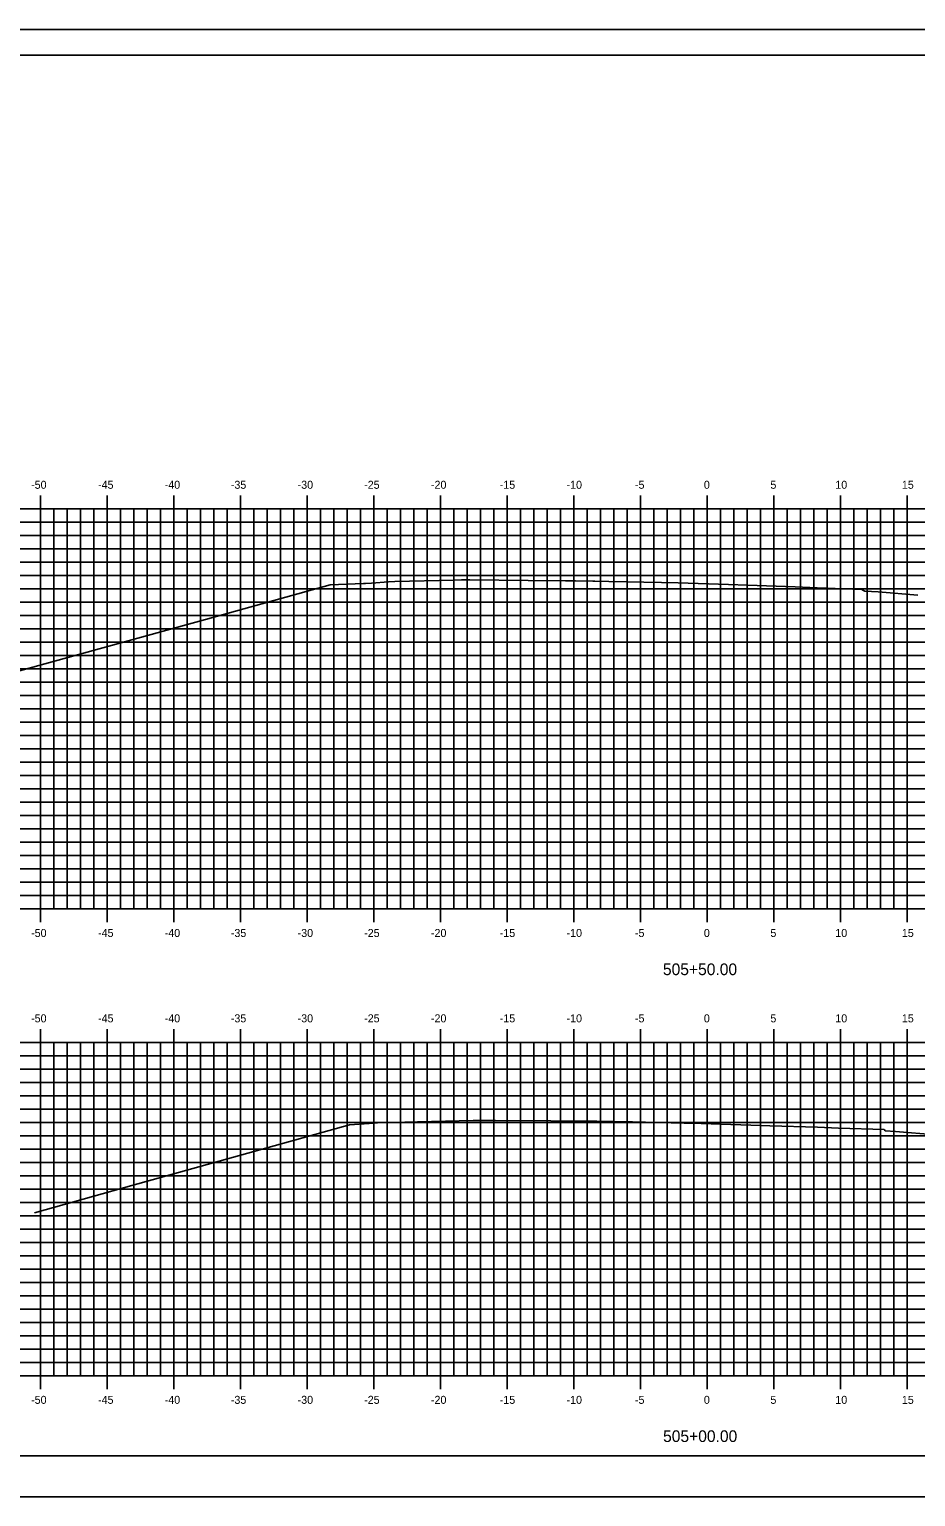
# Model space of a CAD drawing. Extents: x 1168600 to 1177589, y 610178 to 611246.
# Drawn here: x 1171462.7 to 1171529.1, y 610268.7 to 610378.7 of the extents above; entities that cross this region are included whole.
import ezdxf

# ---------------------------------------------------------------- set-up
doc = ezdxf.new("R2010")
doc.units = 0
for name, color, linetype in [('_Construction', 7, 'Continuous'), ('_Station Equation', 7, 'Continuous'), ('H_V ANNOTATION', 7, 'Continuous'), ('MAJOR', 7, 'Continuous'), ('MINOR', 7, 'Continuous')]:
    doc.layers.add(name, color=color, linetype=linetype)

msp = doc.modelspace()

# ---------------------------------------------------------------- linework, layer by layer
at = {"layer": '_Construction'}
for p, q in [((1171598.5, 610376.8), (1171438.5, 610376.8)), ((1171438.5, 610271.8), (1171598.5, 610271.8))]:
    msp.add_line(p, q, dxfattribs=at)
msp.add_lwpolyline([(1171430.4, 610268.74), (1171600.4, 610268.74), (1171600.4, 610378.74), (1171430.4, 610378.74)], close=True, dxfattribs=at)
at = {"layer": '_Station Equation'}
for points in [[(1171454.47, 610328.61), (1171476.34, 610334.62), (1171485.24, 610337.1), (1171487.72, 610337.19), (1171487.88, 610337.21), (1171488.34, 610337.23), (1171489.6, 610337.32), (1171490.08, 610337.35), (1171494.51, 610337.46), (1171495.08, 610337.47), (1171495.71, 610337.47), (1171500.09, 610337.43), (1171502.87, 610337.41), (1171503.62, 610337.4), (1171504.92, 610337.37), (1171505.09, 610337.37), (1171506.12, 610337.35), (1171510.09, 610337.28), (1171511.33, 610337.24), (1171515.1, 610337.12), (1171516.54, 610337.07), (1171520.1, 610336.94), (1171521.75, 610336.88), (1171525.11, 610336.75), (1171525.18, 610336.7), (1171525.33, 610336.63), (1171526.34, 610336.58), (1171529.32, 610336.32)], [(1171463.05, 610290.03), (1171470.36, 610292.06), (1171486.69, 610296.62), (1171488.15, 610296.71), (1171489.1, 610296.78), (1171489.27, 610296.79), (1171489.68, 610296.8), (1171490.82, 610296.82), (1171491.77, 610296.84), (1171495.96, 610296.93), (1171496.77, 610296.95), (1171497.62, 610296.95), (1171501.77, 610296.92), (1171504.48, 610296.89), (1171505.24, 610296.89), (1171506.46, 610296.86), (1171506.77, 610296.85), (1171507.91, 610296.83), (1171511.77, 610296.75), (1171513.06, 610296.71), (1171516.78, 610296.6), (1171518.21, 610296.55), (1171521.78, 610296.43), (1171523.35, 610296.37), (1171526.78, 610296.26), (1171526.8, 610296.23), (1171526.87, 610296.17), (1171527.64, 610296.11), (1171530.65, 610295.86)]]:
    msp.add_lwpolyline(points, dxfattribs=at)
at = {"layer": 'MAJOR'}
for p, q in [((1171463.5, 610343.8), (1171463.5, 610342.8)), ((1171468.5, 610343.8), (1171468.5, 610342.8)), ((1171473.5, 610343.8), (1171473.5, 610342.8)), ((1171478.5, 610343.8), (1171478.5, 610342.8)), ((1171483.5, 610343.8), (1171483.5, 610342.8)), ((1171488.5, 610343.8), (1171488.5, 610342.8)), ((1171493.5, 610343.8), (1171493.5, 610342.8)), ((1171498.5, 610343.8), (1171498.5, 610342.8)), ((1171503.5, 610343.8), (1171503.5, 610342.8)), ((1171508.5, 610343.8), (1171508.5, 610342.8)), ((1171513.5, 610343.8), (1171513.5, 610342.8)), ((1171518.5, 610343.8), (1171518.5, 610342.8)), ((1171523.5, 610343.8), (1171523.5, 610342.8)), ((1171528.5, 610343.8), (1171528.5, 610342.8)), ((1171443.5, 610342.8), (1171583.5, 610342.8)), ((1171443.5, 610342.8), (1171583.5, 610342.8)), ((1171463.5, 610312.8), (1171463.5, 610342.8)), ((1171468.5, 610312.8), (1171468.5, 610342.8)), ((1171473.5, 610312.8), (1171473.5, 610342.8)), ((1171478.5, 610312.8), (1171478.5, 610342.8)), ((1171483.5, 610312.8), (1171483.5, 610342.8)), ((1171488.5, 610312.8), (1171488.5, 610342.8)), ((1171493.5, 610312.8), (1171493.5, 610342.8)), ((1171498.5, 610312.8), (1171498.5, 610342.8)), ((1171503.5, 610312.8), (1171503.5, 610342.8)), ((1171508.5, 610312.8), (1171508.5, 610342.8)), ((1171513.5, 610312.8), (1171513.5, 610342.8)), ((1171518.5, 610312.8), (1171518.5, 610342.8)), ((1171523.5, 610312.8), (1171523.5, 610342.8)), ((1171528.5, 610312.8), (1171528.5, 610342.8)), ((1171443.5, 610337.8), (1171583.5, 610337.8)), ((1171443.5, 610332.8), (1171583.5, 610332.8)), ((1171443.5, 610327.8), (1171583.5, 610327.8)), ((1171443.5, 610322.8), (1171583.5, 610322.8)), ((1171443.5, 610317.8), (1171583.5, 610317.8)), ((1171443.5, 610312.8), (1171583.5, 610312.8)), ((1171443.5, 610312.8), (1171583.5, 610312.8)), ((1171463.5, 610311.8), (1171463.5, 610312.8)), ((1171468.5, 610311.8), (1171468.5, 610312.8)), ((1171473.5, 610311.8), (1171473.5, 610312.8)), ((1171478.5, 610311.8), (1171478.5, 610312.8)), ((1171483.5, 610311.8), (1171483.5, 610312.8)), ((1171488.5, 610311.8), (1171488.5, 610312.8)), ((1171493.5, 610311.8), (1171493.5, 610312.8)), ((1171498.5, 610311.8), (1171498.5, 610312.8)), ((1171503.5, 610311.8), (1171503.5, 610312.8)), ((1171508.5, 610311.8), (1171508.5, 610312.8)), ((1171513.5, 610311.8), (1171513.5, 610312.8)), ((1171518.5, 610311.8), (1171518.5, 610312.8)), ((1171523.5, 610311.8), (1171523.5, 610312.8)), ((1171528.5, 610311.8), (1171528.5, 610312.8)), ((1171463.5, 610303.8), (1171463.5, 610302.8)), ((1171468.5, 610303.8), (1171468.5, 610302.8)), ((1171473.5, 610303.8), (1171473.5, 610302.8)), ((1171478.5, 610303.8), (1171478.5, 610302.8)), ((1171483.5, 610303.8), (1171483.5, 610302.8)), ((1171488.5, 610303.8), (1171488.5, 610302.8)), ((1171493.5, 610303.8), (1171493.5, 610302.8)), ((1171498.5, 610303.8), (1171498.5, 610302.8)), ((1171503.5, 610303.8), (1171503.5, 610302.8)), ((1171508.5, 610303.8), (1171508.5, 610302.8)), ((1171513.5, 610303.8), (1171513.5, 610302.8)), ((1171518.5, 610303.8), (1171518.5, 610302.8)), ((1171523.5, 610303.8), (1171523.5, 610302.8)), ((1171528.5, 610303.8), (1171528.5, 610302.8)), ((1171443.5, 610302.8), (1171583.5, 610302.8)), ((1171443.5, 610302.8), (1171583.5, 610302.8)), ((1171463.5, 610277.8), (1171463.5, 610302.8)), ((1171468.5, 610277.8), (1171468.5, 610302.8)), ((1171473.5, 610277.8), (1171473.5, 610302.8)), ((1171478.5, 610277.8), (1171478.5, 610302.8)), ((1171483.5, 610277.8), (1171483.5, 610302.8)), ((1171488.5, 610277.8), (1171488.5, 610302.8)), ((1171493.5, 610277.8), (1171493.5, 610302.8)), ((1171498.5, 610277.8), (1171498.5, 610302.8)), ((1171503.5, 610277.8), (1171503.5, 610302.8)), ((1171508.5, 610277.8), (1171508.5, 610302.8)), ((1171513.5, 610277.8), (1171513.5, 610302.8)), ((1171518.5, 610277.8), (1171518.5, 610302.8)), ((1171523.5, 610277.8), (1171523.5, 610302.8)), ((1171528.5, 610277.8), (1171528.5, 610302.8)), ((1171443.5, 610297.8), (1171583.5, 610297.8)), ((1171443.5, 610292.8), (1171583.5, 610292.8)), ((1171443.5, 610287.8), (1171583.5, 610287.8)), ((1171443.5, 610282.8), (1171583.5, 610282.8)), ((1171443.5, 610277.8), (1171583.5, 610277.8)), ((1171443.5, 610277.8), (1171583.5, 610277.8)), ((1171463.5, 610276.8), (1171463.5, 610277.8)), ((1171468.5, 610276.8), (1171468.5, 610277.8)), ((1171473.5, 610276.8), (1171473.5, 610277.8)), ((1171478.5, 610276.8), (1171478.5, 610277.8)), ((1171483.5, 610276.8), (1171483.5, 610277.8)), ((1171488.5, 610276.8), (1171488.5, 610277.8)), ((1171493.5, 610276.8), (1171493.5, 610277.8)), ((1171498.5, 610276.8), (1171498.5, 610277.8)), ((1171503.5, 610276.8), (1171503.5, 610277.8)), ((1171508.5, 610276.8), (1171508.5, 610277.8)), ((1171513.5, 610276.8), (1171513.5, 610277.8)), ((1171518.5, 610276.8), (1171518.5, 610277.8)), ((1171523.5, 610276.8), (1171523.5, 610277.8)), ((1171528.5, 610276.8), (1171528.5, 610277.8))]:
    msp.add_line(p, q, dxfattribs=at)
at = {"layer": 'MINOR'}
for p, q in [((1171464.5, 610312.8), (1171464.5, 610342.8)), ((1171465.5, 610312.8), (1171465.5, 610342.8)), ((1171466.5, 610312.8), (1171466.5, 610342.8)), ((1171467.5, 610312.8), (1171467.5, 610342.8)), ((1171469.5, 610312.8), (1171469.5, 610342.8)), ((1171470.5, 610312.8), (1171470.5, 610342.8)), ((1171471.5, 610312.8), (1171471.5, 610342.8)), ((1171472.5, 610312.8), (1171472.5, 610342.8)), ((1171474.5, 610312.8), (1171474.5, 610342.8)), ((1171475.5, 610312.8), (1171475.5, 610342.8)), ((1171476.5, 610312.8), (1171476.5, 610342.8)), ((1171477.5, 610312.8), (1171477.5, 610342.8)), ((1171479.5, 610312.8), (1171479.5, 610342.8)), ((1171480.5, 610312.8), (1171480.5, 610342.8)), ((1171481.5, 610312.8), (1171481.5, 610342.8)), ((1171482.5, 610312.8), (1171482.5, 610342.8)), ((1171484.5, 610312.8), (1171484.5, 610342.8)), ((1171485.5, 610312.8), (1171485.5, 610342.8)), ((1171486.5, 610312.8), (1171486.5, 610342.8)), ((1171487.5, 610312.8), (1171487.5, 610342.8)), ((1171489.5, 610312.8), (1171489.5, 610342.8)), ((1171490.5, 610312.8), (1171490.5, 610342.8)), ((1171491.5, 610312.8), (1171491.5, 610342.8)), ((1171492.5, 610312.8), (1171492.5, 610342.8)), ((1171494.5, 610312.8), (1171494.5, 610342.8)), ((1171495.5, 610312.8), (1171495.5, 610342.8)), ((1171496.5, 610312.8), (1171496.5, 610342.8)), ((1171497.5, 610312.8), (1171497.5, 610342.8)), ((1171499.5, 610312.8), (1171499.5, 610342.8)), ((1171500.5, 610312.8), (1171500.5, 610342.8)), ((1171501.5, 610312.8), (1171501.5, 610342.8)), ((1171502.5, 610312.8), (1171502.5, 610342.8)), ((1171504.5, 610312.8), (1171504.5, 610342.8)), ((1171505.5, 610312.8), (1171505.5, 610342.8)), ((1171506.5, 610312.8), (1171506.5, 610342.8)), ((1171507.5, 610312.8), (1171507.5, 610342.8)), ((1171509.5, 610312.8), (1171509.5, 610342.8)), ((1171510.5, 610312.8), (1171510.5, 610342.8)), ((1171511.5, 610312.8), (1171511.5, 610342.8)), ((1171512.5, 610312.8), (1171512.5, 610342.8)), ((1171514.5, 610312.8), (1171514.5, 610342.8)), ((1171515.5, 610312.8), (1171515.5, 610342.8)), ((1171516.5, 610312.8), (1171516.5, 610342.8)), ((1171517.5, 610312.8), (1171517.5, 610342.8)), ((1171519.5, 610312.8), (1171519.5, 610342.8)), ((1171520.5, 610312.8), (1171520.5, 610342.8)), ((1171521.5, 610312.8), (1171521.5, 610342.8)), ((1171522.5, 610312.8), (1171522.5, 610342.8)), ((1171524.5, 610312.8), (1171524.5, 610342.8)), ((1171525.5, 610312.8), (1171525.5, 610342.8)), ((1171526.5, 610312.8), (1171526.5, 610342.8)), ((1171527.5, 610312.8), (1171527.5, 610342.8)), ((1171443.5, 610341.8), (1171583.5, 610341.8)), ((1171443.5, 610340.8), (1171583.5, 610340.8)), ((1171443.5, 610339.8), (1171583.5, 610339.8)), ((1171443.5, 610338.8), (1171583.5, 610338.8)), ((1171443.5, 610336.8), (1171583.5, 610336.8)), ((1171443.5, 610335.8), (1171583.5, 610335.8)), ((1171443.5, 610334.8), (1171583.5, 610334.8)), ((1171443.5, 610333.8), (1171583.5, 610333.8)), ((1171443.5, 610331.8), (1171583.5, 610331.8)), ((1171443.5, 610330.8), (1171583.5, 610330.8)), ((1171443.5, 610329.8), (1171583.5, 610329.8)), ((1171443.5, 610328.8), (1171583.5, 610328.8)), ((1171443.5, 610326.8), (1171583.5, 610326.8)), ((1171443.5, 610325.8), (1171583.5, 610325.8)), ((1171443.5, 610324.8), (1171583.5, 610324.8)), ((1171443.5, 610323.8), (1171583.5, 610323.8)), ((1171443.5, 610321.8), (1171583.5, 610321.8)), ((1171443.5, 610320.8), (1171583.5, 610320.8)), ((1171443.5, 610319.8), (1171583.5, 610319.8)), ((1171443.5, 610318.8), (1171583.5, 610318.8)), ((1171443.5, 610316.8), (1171583.5, 610316.8)), ((1171443.5, 610315.8), (1171583.5, 610315.8)), ((1171443.5, 610314.8), (1171583.5, 610314.8)), ((1171443.5, 610313.8), (1171583.5, 610313.8)), ((1171464.5, 610277.8), (1171464.5, 610302.8)), ((1171465.5, 610277.8), (1171465.5, 610302.8)), ((1171466.5, 610277.8), (1171466.5, 610302.8)), ((1171467.5, 610277.8), (1171467.5, 610302.8)), ((1171469.5, 610277.8), (1171469.5, 610302.8)), ((1171470.5, 610277.8), (1171470.5, 610302.8)), ((1171471.5, 610277.8), (1171471.5, 610302.8)), ((1171472.5, 610277.8), (1171472.5, 610302.8)), ((1171474.5, 610277.8), (1171474.5, 610302.8)), ((1171475.5, 610277.8), (1171475.5, 610302.8)), ((1171476.5, 610277.8), (1171476.5, 610302.8)), ((1171477.5, 610277.8), (1171477.5, 610302.8)), ((1171479.5, 610277.8), (1171479.5, 610302.8)), ((1171480.5, 610277.8), (1171480.5, 610302.8)), ((1171481.5, 610277.8), (1171481.5, 610302.8)), ((1171482.5, 610277.8), (1171482.5, 610302.8)), ((1171484.5, 610277.8), (1171484.5, 610302.8)), ((1171485.5, 610277.8), (1171485.5, 610302.8)), ((1171486.5, 610277.8), (1171486.5, 610302.8)), ((1171487.5, 610277.8), (1171487.5, 610302.8)), ((1171489.5, 610277.8), (1171489.5, 610302.8)), ((1171490.5, 610277.8), (1171490.5, 610302.8)), ((1171491.5, 610277.8), (1171491.5, 610302.8)), ((1171492.5, 610277.8), (1171492.5, 610302.8)), ((1171494.5, 610277.8), (1171494.5, 610302.8)), ((1171495.5, 610277.8), (1171495.5, 610302.8)), ((1171496.5, 610277.8), (1171496.5, 610302.8)), ((1171497.5, 610277.8), (1171497.5, 610302.8)), ((1171499.5, 610277.8), (1171499.5, 610302.8)), ((1171500.5, 610277.8), (1171500.5, 610302.8)), ((1171501.5, 610277.8), (1171501.5, 610302.8)), ((1171502.5, 610277.8), (1171502.5, 610302.8)), ((1171504.5, 610277.8), (1171504.5, 610302.8)), ((1171505.5, 610277.8), (1171505.5, 610302.8)), ((1171506.5, 610277.8), (1171506.5, 610302.8)), ((1171507.5, 610277.8), (1171507.5, 610302.8)), ((1171509.5, 610277.8), (1171509.5, 610302.8)), ((1171510.5, 610277.8), (1171510.5, 610302.8)), ((1171511.5, 610277.8), (1171511.5, 610302.8)), ((1171512.5, 610277.8), (1171512.5, 610302.8)), ((1171514.5, 610277.8), (1171514.5, 610302.8)), ((1171515.5, 610277.8), (1171515.5, 610302.8)), ((1171516.5, 610277.8), (1171516.5, 610302.8)), ((1171517.5, 610277.8), (1171517.5, 610302.8)), ((1171519.5, 610277.8), (1171519.5, 610302.8)), ((1171520.5, 610277.8), (1171520.5, 610302.8)), ((1171521.5, 610277.8), (1171521.5, 610302.8)), ((1171522.5, 610277.8), (1171522.5, 610302.8)), ((1171524.5, 610277.8), (1171524.5, 610302.8)), ((1171525.5, 610277.8), (1171525.5, 610302.8)), ((1171526.5, 610277.8), (1171526.5, 610302.8)), ((1171527.5, 610277.8), (1171527.5, 610302.8)), ((1171443.5, 610301.8), (1171583.5, 610301.8)), ((1171443.5, 610300.8), (1171583.5, 610300.8)), ((1171443.5, 610299.8), (1171583.5, 610299.8)), ((1171443.5, 610298.8), (1171583.5, 610298.8)), ((1171443.5, 610296.8), (1171583.5, 610296.8)), ((1171443.5, 610295.8), (1171583.5, 610295.8)), ((1171443.5, 610294.8), (1171583.5, 610294.8)), ((1171443.5, 610293.8), (1171583.5, 610293.8)), ((1171443.5, 610291.8), (1171583.5, 610291.8)), ((1171443.5, 610290.8), (1171583.5, 610290.8)), ((1171443.5, 610289.8), (1171583.5, 610289.8)), ((1171443.5, 610288.8), (1171583.5, 610288.8)), ((1171443.5, 610286.8), (1171583.5, 610286.8)), ((1171443.5, 610285.8), (1171583.5, 610285.8)), ((1171443.5, 610284.8), (1171583.5, 610284.8)), ((1171443.5, 610283.8), (1171583.5, 610283.8)), ((1171443.5, 610281.8), (1171583.5, 610281.8)), ((1171443.5, 610280.8), (1171583.5, 610280.8)), ((1171443.5, 610279.8), (1171583.5, 610279.8)), ((1171443.5, 610278.8), (1171583.5, 610278.8))]:
    msp.add_line(p, q, dxfattribs=at)

# ---------------------------------------------------------------- texts
at = {"layer": 'H_V ANNOTATION'}
for s, height, p in [('-50', 0.6, (1171462.8, 610344.3)), ('-45', 0.6, (1171467.82, 610344.3)), ('-40', 0.6, (1171472.82, 610344.3)), ('-35', 0.6, (1171477.78, 610344.3)), ('-30', 0.6, (1171482.79, 610344.3)), ('-25', 0.6, (1171487.78, 610344.3)), ('-20', 0.6, (1171492.79, 610344.3)), ('-15', 0.6, (1171497.95, 610344.3)), ('-10', 0.6, (1171502.96, 610344.3)), ('-5', 0.6, (1171508.09, 610344.3)), ('0', 0.6, (1171513.26, 610344.3)), ('5', 0.6, (1171518.25, 610344.3)), ('10', 0.6, (1171523.12, 610344.3)), ('15', 0.6, (1171528.11, 610344.3)), ('-50', 0.6, (1171462.8, 610310.7)), ('-45', 0.6, (1171467.82, 610310.7)), ('-40', 0.6, (1171472.82, 610310.7)), ('-35', 0.6, (1171477.78, 610310.7)), ('-30', 0.6, (1171482.79, 610310.7)), ('-25', 0.6, (1171487.78, 610310.7)), ('-20', 0.6, (1171492.79, 610310.7)), ('-15', 0.6, (1171497.95, 610310.7)), ('-10', 0.6, (1171502.96, 610310.7)), ('-5', 0.6, (1171508.09, 610310.7)), ('0', 0.6, (1171513.26, 610310.7)), ('5', 0.6, (1171518.25, 610310.7)), ('10', 0.6, (1171523.12, 610310.7)), ('15', 0.6, (1171528.11, 610310.7)), ('505+50.00', 0.875, (1171510.19, 610307.84)), ('-50', 0.6, (1171462.8, 610304.3)), ('-45', 0.6, (1171467.82, 610304.3)), ('-40', 0.6, (1171472.82, 610304.3)), ('-35', 0.6, (1171477.78, 610304.3)), ('-30', 0.6, (1171482.79, 610304.3)), ('-25', 0.6, (1171487.78, 610304.3)), ('-20', 0.6, (1171492.79, 610304.3)), ('-15', 0.6, (1171497.95, 610304.3)), ('-10', 0.6, (1171502.96, 610304.3)), ('-5', 0.6, (1171508.09, 610304.3)), ('0', 0.6, (1171513.26, 610304.3)), ('5', 0.6, (1171518.25, 610304.3)), ('10', 0.6, (1171523.12, 610304.3)), ('15', 0.6, (1171528.11, 610304.3)), ('-50', 0.6, (1171462.8, 610275.7)), ('-45', 0.6, (1171467.82, 610275.7)), ('-40', 0.6, (1171472.82, 610275.7)), ('-35', 0.6, (1171477.78, 610275.7)), ('-30', 0.6, (1171482.79, 610275.7)), ('-25', 0.6, (1171487.78, 610275.7)), ('-20', 0.6, (1171492.79, 610275.7)), ('-15', 0.6, (1171497.95, 610275.7)), ('-10', 0.6, (1171502.96, 610275.7)), ('-5', 0.6, (1171508.09, 610275.7)), ('0', 0.6, (1171513.26, 610275.7)), ('5', 0.6, (1171518.25, 610275.7)), ('10', 0.6, (1171523.12, 610275.7)), ('15', 0.6, (1171528.11, 610275.7)), ('505+00.00', 0.875, (1171510.2, 610272.84))]:
    msp.add_text(s, height=height, dxfattribs=at).set_placement(p)

doc.saveas('drawing.dxf')
